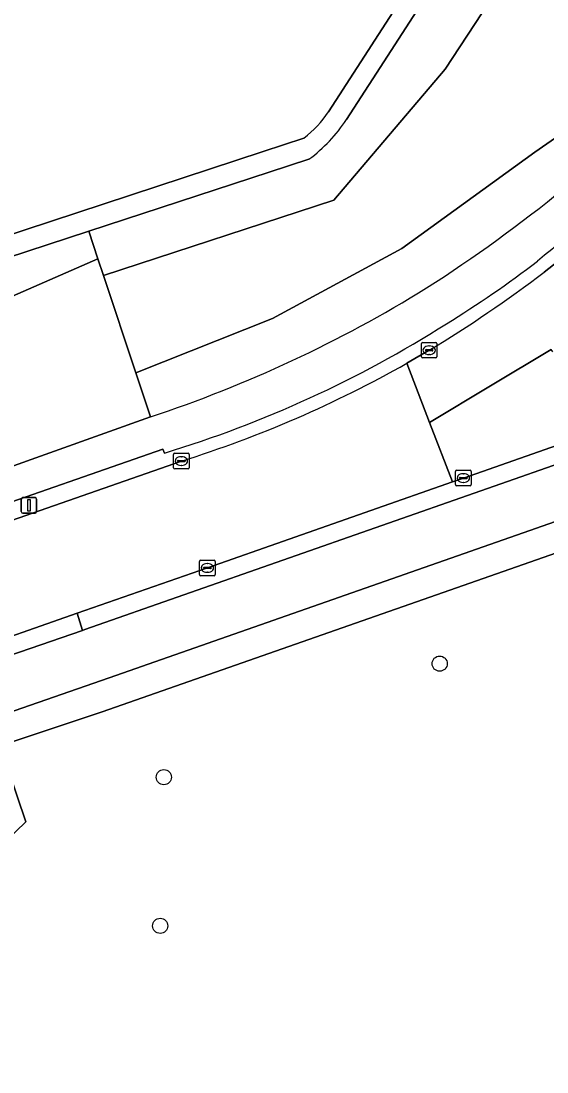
# Model space of a CAD drawing. Extents: x 159817 to 160765, y 380688 to 381638.
# Drawn here: x 160248.8 to 160282.7, y 380832.5 to 380900.2 of the extents above; entities that cross this region are included whole.
import ezdxf

# ---------------------------------------------------------------- set-up
doc = ezdxf.new("R2010")
doc.units = 0
for name, color, linetype in [('IMGEO_Berm_open', 7, 'Continuous'), ('IMGEO_Boom', 7, 'Continuous'), ('IMGEO_Fietspad_gesloten', 7, 'Continuous'), ('IMGEO_Groenvoorziening', 7, 'Continuous'), ('IMGEO_Kolk', 7, 'Continuous'), ('IMGEO_Lichtmast', 7, 'Continuous'), ('IMGEO_Rijbaan_lokaal_gesloten', 7, 'Continuous'), ('IMGEO_Voetpad_halfverhard', 7, 'Continuous'), ('IMGEO_Voetpad_open', 7, 'Continuous')]:
    doc.layers.add(name, color=color, linetype=linetype)

msp = doc.modelspace()

# ---------------------------------------------------------------- linework, layer by layer
at = {"layer": 'IMGEO_Berm_open'}
for points in [[(160282.492, 380884.027), (160289.961, 380889.876)], [(160273.637, 380878.149), (160275.083, 380878.989)], [(160258.032, 380872.366), (160257.939, 380872.612), (160245.35, 380868.231), (160203.278, 380853.707)], [(160208.628, 380854.439), (160245.892, 380867.232), (160259.13, 380871.851)]]:
    msp.add_lwpolyline(points, dxfattribs=at)
for points in [[(160310.27, 380881.1), (160309.874, 380882.184), (160277.284, 380870.759), (160276.576, 380870.51), (160260.803, 380864.969), (160252.421, 380862.048), (160252.766, 380860.95), (160252.914, 380861.001)], [(160252.766, 380860.95), (160252.421, 380862.048), (160244.942, 380859.44), (160245.306, 380858.382)]]:
    msp.add_lwpolyline(points, close=True, dxfattribs=at)
for centre, radius, start, end in [((160352.623, 380799.996), 110.269, 124.8379, 129.79366), ((160238.818, 380941.242), 71.157, 301.68664, 307.41097), ((160231.732, 380950.709), 83.804, 301.15081, 307.27932), ((160236.468, 380943.381), 74.217, 286.89098, 302.36288), ((160236.72, 380943.328), 74.908, 287.40775, 299.52698)]:
    msp.add_arc(centre, radius, start, end, dxfattribs=at)
at = {"layer": 'IMGEO_Boom'}
for centre in [(160275.758, 380858.806), (160257.997, 380851.492), (160257.765, 380841.918)]:
    msp.add_circle(centre, 0.489, dxfattribs=at)
at = {"layer": 'IMGEO_Fietspad_gesloten'}
for points in [[(160312.936, 380882.064), (160310.27, 380881.1), (160252.914, 380861.001), (160252.766, 380860.95), (160245.306, 380858.382), (160241.26, 380856.971), (160194.251, 380840.623)], [(160185.448, 380834.002), (160214.797, 380844.116), (160254.484, 380857.89), (160313.244, 380878.473)], [(160257.134, 380874.691), (160244.449, 380870.167), (160212.621, 380859.165), (160209.034, 380857.925), (160202.886, 380855.8), (160196.659, 380853.844)], [(160203.278, 380853.707), (160245.35, 380868.231), (160257.939, 380872.612), (160258.032, 380872.366)]]:
    msp.add_lwpolyline(points, dxfattribs=at)
for centre, radius, start, end in [((160352.623, 380799.996), 110.269, 124.8379, 129.79366), ((160224.257, 380962.192), 94.009, 302.60474, 309.26249), ((160238.818, 380941.242), 71.157, 301.68664, 307.41097), ((160230.685, 380954.478), 84.057, 288.34027, 301.74714), ((160236.468, 380943.381), 74.217, 286.89098, 302.36288)]:
    msp.add_arc(centre, radius, start, end, dxfattribs=at)
at = {"layer": 'IMGEO_Groenvoorziening'}
for points in [[(160267.339, 380891.29), (160264.778, 380890.45), (160253.17, 380886.647), (160253.758, 380884.876), (160254.114, 380883.8), (160268.944, 380888.658), (160276.108, 380897.088), (160279.939, 380902.937), (160281.595, 380906.695), (160282.162, 380906.903), (160315.172, 380916.486), (160319.451, 380915.459), (160320.827, 380911.357), (160316.68, 380909.885), (160312.587, 380908.268), (160303.869, 380904.414), (160295.354, 380900.128), (160288.407, 380896.283), (160281.886, 380891.754), (160273.315, 380885.537), (160264.987, 380881.037), (160256.19, 380877.539), (160257.134, 380874.691)], [(160268.593, 380894.352), (160277.831, 380908.63)], [(160278.863, 380907.935), (160269.749, 380893.848)], [(160237.055, 380882.798), (160264.383, 380891.787), (160267.016, 380892.653)], [(160218.084, 380882.815), (160206.489, 380872.61), (160215.634, 380879.207), (160223.918, 380880.278), (160226.441, 380879.35), (160229.047, 380878.691), (160231.708, 380878.307), (160234.394, 380878.204), (160237.076, 380878.383), (160240.184, 380878.949), (160253.758, 380884.876), (160253.17, 380886.647), (160237.384, 380881.476)], [(160244.449, 380870.167), (160257.134, 380874.691), (160256.19, 380877.539), (160254.114, 380883.8), (160253.758, 380884.876), (160240.184, 380878.949)], [(160364.357, 380862.036), (160365.797, 380861.977), (160367.28, 380870.601), (160344.902, 380871.56), (160320.092, 380864.148), (160314.904, 380863.841), (160302.32, 380864.049), (160293.91, 380866.083), (160291.864, 380868.941), (160254.028, 380855.706), (160247.431, 380853.502), (160249.122, 380848.609), (160246.491, 380846.097)]]:
    msp.add_lwpolyline(points, dxfattribs=at)
for points in [[(160254.114, 380883.8), (160256.19, 380877.539), (160264.987, 380881.037), (160273.315, 380885.537), (160281.886, 380891.754), (160288.407, 380896.283), (160295.354, 380900.128), (160303.869, 380904.414), (160312.587, 380908.268), (160316.68, 380909.885), (160320.827, 380911.357), (160319.451, 380915.459), (160315.172, 380916.486), (160282.162, 380906.903), (160281.595, 380906.695), (160279.939, 380902.937), (160276.108, 380897.088), (160268.944, 380888.658)], [(160230.145, 380847.428), (160231.354, 380843.836), (160231.909, 380843.599), (160233.078, 380843.305), (160234.579, 380843.289), (160237.598, 380844.027), (160240.251, 380844.964), (160241.397, 380845.541), (160242.759, 380845.884), (160244.318, 380845.749), (160244.739, 380845.527), (160245.207, 380845.446), (160245.678, 380845.514), (160246.127, 380845.74), (160246.491, 380846.097), (160249.122, 380848.609), (160247.431, 380853.502)]]:
    msp.add_lwpolyline(points, close=True, dxfattribs=at)
for centre, radius, start, end in [((160263.237, 380897.742), 6.339, 306.59785, 327.66763), ((160261.696, 380899.021), 9.571, 306.12684, 327.28591), ((160224.257, 380962.192), 94.009, 302.60474, 309.26249), ((160230.685, 380954.478), 84.057, 288.34027, 301.74714)]:
    msp.add_arc(centre, radius, start, end, dxfattribs=at)
at = {"layer": 'IMGEO_Kolk'}
for p, q in [((160274.581, 380878.564), (160274.581, 380879.416)), ((160274.656, 380879.49), (160275.508, 380879.49)), ((160274.84, 380878.984), (160274.84, 380878.996)), ((160275.278, 380878.947), (160274.88, 380878.947)), ((160274.883, 380879.033), (160275.281, 380879.033)), ((160275.069, 380879.27), (160275.094, 380879.27)), ((160275.324, 380878.996), (160275.324, 380878.984)), ((160275.582, 380879.416), (160275.582, 380878.564)), ((160275.508, 380878.49), (160274.656, 380878.49)), ((160275.092, 380878.71), (160275.067, 380878.71)), ((160258.629, 380871.426), (160258.629, 380872.278)), ((160258.704, 380872.352), (160259.556, 380872.352)), ((160259.117, 380872.132), (160259.142, 380872.132)), ((160259.63, 380872.278), (160259.63, 380871.426)), ((160258.888, 380871.846), (160258.888, 380871.858)), ((160259.326, 380871.809), (160258.928, 380871.809)), ((160258.931, 380871.895), (160259.329, 380871.895)), ((160259.14, 380871.572), (160259.115, 380871.572)), ((160259.372, 380871.858), (160259.372, 380871.846)), ((160259.556, 380871.352), (160258.704, 380871.352)), ((160276.783, 380870.332), (160276.783, 380871.184)), ((160276.858, 380871.258), (160277.71, 380871.258)), ((160277.085, 380870.801), (160277.483, 380870.801)), ((160277.271, 380871.038), (160277.296, 380871.038)), ((160277.784, 380871.184), (160277.784, 380870.332)), ((160277.71, 380870.258), (160276.858, 380870.258)), ((160277.042, 380870.752), (160277.042, 380870.764)), ((160277.48, 380870.715), (160277.082, 380870.715)), ((160277.294, 380870.478), (160277.269, 380870.478)), ((160277.526, 380870.764), (160277.526, 380870.752)), ((160260.302, 380864.542), (160260.302, 380865.394)), ((160260.377, 380865.468), (160261.229, 380865.468)), ((160261.303, 380865.394), (160261.303, 380864.542)), ((160260.561, 380864.962), (160260.561, 380864.974)), ((160260.999, 380864.925), (160260.601, 380864.925)), ((160260.604, 380865.011), (160261.002, 380865.011)), ((160260.813, 380864.688), (160260.788, 380864.688)), ((160260.79, 380865.248), (160260.815, 380865.248)), ((160261.045, 380864.974), (160261.045, 380864.962)), ((160261.229, 380864.468), (160260.377, 380864.468))]:
    msp.add_line(p, q, dxfattribs=at)
for points in [[(160274.581, 380878.564), (160274.581, 380879.416)], [(160274.656, 380879.49), (160275.508, 380879.49)], [(160275.582, 380879.416), (160275.582, 380878.564)], [(160275.508, 380878.49), (160274.656, 380878.49)], [(160258.629, 380871.426), (160258.629, 380872.278)], [(160258.704, 380872.352), (160259.556, 380872.352)], [(160259.63, 380872.278), (160259.63, 380871.426)], [(160259.556, 380871.352), (160258.704, 380871.352)], [(160276.783, 380870.332), (160276.783, 380871.184)], [(160276.858, 380871.258), (160277.71, 380871.258)], [(160277.784, 380871.184), (160277.784, 380870.332)], [(160277.71, 380870.258), (160276.858, 380870.258)], [(160260.302, 380864.542), (160260.302, 380865.394)], [(160260.377, 380865.468), (160261.229, 380865.468)], [(160261.303, 380865.394), (160261.303, 380864.542)], [(160261.229, 380864.468), (160260.377, 380864.468)]]:
    msp.add_lwpolyline(points, dxfattribs=at)
for centre, radius, start, end in [((160274.658, 380879.414), 0.0765, 91.55205, 178.44795), ((160274.658, 380879.414), 0.0765, 91.55205, 178.44795), ((160274.88, 380878.993), 0.0403, 85.87752, 175.75265), ((160274.877, 380878.983), 0.0366, 178.93798, 274.71019), ((160275.281, 380878.99), 0.043, 264.86636, 352.45326), ((160275.285, 380878.995), 0.0386, 1.73085, 96.63898), ((160275.506, 380879.414), 0.0765, 1.55205, 88.44795), ((160275.506, 380879.414), 0.0765, 1.55205, 88.44795), ((160274.658, 380878.566), 0.0765, 181.55205, 268.44795), ((160274.658, 380878.566), 0.0765, 181.55205, 268.44795), ((160275.506, 380878.566), 0.0765, 271.55205, 358.44795), ((160275.506, 380878.566), 0.0765, 271.55205, 358.44795), ((160258.706, 380872.276), 0.0765, 91.55205, 178.44795), ((160258.706, 380872.276), 0.0765, 91.55205, 178.44795), ((160259.554, 380872.276), 0.0765, 1.55205, 88.44795), ((160259.554, 380872.276), 0.0765, 1.55205, 88.44795), ((160258.928, 380871.855), 0.0403, 85.87752, 175.75265), ((160258.925, 380871.845), 0.0366, 178.93798, 274.71019), ((160259.329, 380871.852), 0.043, 264.86636, 352.45326), ((160259.333, 380871.857), 0.0386, 1.73085, 96.63898), ((160258.706, 380871.428), 0.0765, 181.55205, 268.44795), ((160258.706, 380871.428), 0.0765, 181.55205, 268.44795), ((160259.554, 380871.428), 0.0765, 271.55205, 358.44795), ((160259.554, 380871.428), 0.0765, 271.55205, 358.44795), ((160276.86, 380871.182), 0.0765, 91.55205, 178.44795), ((160276.86, 380871.182), 0.0765, 91.55205, 178.44795), ((160277.082, 380870.761), 0.0403, 85.87752, 175.75265), ((160277.487, 380870.763), 0.0386, 1.73085, 96.63898), ((160277.708, 380871.182), 0.0765, 1.55205, 88.44795), ((160277.708, 380871.182), 0.0765, 1.55205, 88.44795), ((160276.86, 380870.334), 0.0765, 181.55205, 268.44795), ((160276.86, 380870.334), 0.0765, 181.55205, 268.44795), ((160277.079, 380870.751), 0.0366, 178.93798, 274.71019), ((160277.483, 380870.758), 0.043, 264.86636, 352.45326), ((160277.708, 380870.334), 0.0765, 271.55205, 358.44795), ((160277.708, 380870.334), 0.0765, 271.55205, 358.44795), ((160260.379, 380865.392), 0.0765, 91.55205, 178.44795), ((160260.379, 380865.392), 0.0765, 91.55205, 178.44795), ((160261.227, 380865.392), 0.0765, 1.55205, 88.44795), ((160261.227, 380865.392), 0.0765, 1.55205, 88.44795), ((160260.601, 380864.971), 0.0403, 85.87752, 175.75265), ((160260.598, 380864.961), 0.0366, 178.93798, 274.71019), ((160261.002, 380864.968), 0.043, 264.86636, 352.45326), ((160261.006, 380864.973), 0.0386, 1.73085, 96.63898), ((160260.379, 380864.544), 0.0765, 181.55205, 268.44795), ((160260.379, 380864.544), 0.0765, 181.55205, 268.44795), ((160261.227, 380864.544), 0.0765, 271.55205, 358.44795), ((160261.227, 380864.544), 0.0765, 271.55205, 358.44795)]:
    msp.add_arc(centre, radius, start, end, dxfattribs=at)
for centre, major_axis, ratio, start_param, end_param in [((160275.068, 380878.99), (-0.387, 0.002), 0.722429, 4.712389, 7.853982), ((160275.093, 380878.99), (-0.39, 0.002), 0.717154, 1.570796, 4.712389), ((160259.116, 380871.852), (-0.387, 0.002), 0.722429, 4.712389, 7.853982), ((160259.141, 380871.852), (-0.39, 0.002), 0.717154, 1.570796, 4.712389), ((160277.27, 380870.758), (-0.387, 0.002), 0.722429, 4.712389, 7.853982), ((160277.295, 380870.758), (-0.39, 0.002), 0.717154, 1.570796, 4.712389), ((160260.789, 380864.968), (-0.387, 0.002), 0.722429, 4.712389, 7.853982), ((160260.814, 380864.968), (-0.39, 0.002), 0.717154, 1.570796, 4.712389)]:
    msp.add_ellipse(centre, major_axis=major_axis, ratio=ratio, start_param=start_param, end_param=end_param, dxfattribs=at)
at = {"layer": 'IMGEO_Lichtmast'}
for p, q in [((160248.92, 380869.496), (160249.71, 380869.496)), ((160249.71, 380869.496), (160248.92, 380869.496)), ((160248.82, 380868.596), (160248.82, 380869.396)), ((160248.82, 380869.396), (160248.82, 380868.596)), ((160249.81, 380869.396), (160249.81, 380868.596)), ((160249.81, 380868.596), (160249.81, 380869.396)), ((160249.71, 380868.496), (160248.92, 380868.496)), ((160248.92, 380868.496), (160249.71, 380868.496))]:
    msp.add_line(p, q, dxfattribs=at)
msp.add_lwpolyline([(160249.24, 380869.371), (160249.39, 380869.371), (160249.39, 380868.621), (160249.24, 380868.621), (160249.24, 380869.371)], dxfattribs=at)
for centre, start, end in [((160248.92, 380869.396), 90, 180), ((160248.92, 380869.396), 90, 180), ((160249.71, 380869.396), 0, 90), ((160249.71, 380869.396), 360, 90), ((160248.92, 380868.596), 180, 270), ((160248.92, 380868.596), 180, 270), ((160249.71, 380868.596), 270, 0), ((160249.71, 380868.596), 270, 0)]:
    msp.add_arc(centre, 0.1, start, end, dxfattribs=at)
at = {"layer": 'IMGEO_Rijbaan_lokaal_gesloten'}
for points in [[(160289.961, 380889.876), (160282.492, 380884.027)], [(160283.034, 380878.884), (160282.936, 380879.043), (160279.02, 380876.688), (160275.105, 380874.334), (160276.576, 380870.51), (160277.284, 380870.759), (160309.874, 380882.184), (160314.97, 380883.945), (160322.753, 380886.638)], [(160275.083, 380878.989), (160273.637, 380878.149), (160275.105, 380874.334), (160279.02, 380876.688), (160282.936, 380879.043)], [(160184.195, 380838.372), (160200.245, 380843.851), (160244.942, 380859.44), (160252.421, 380862.048), (160260.803, 380864.969), (160276.576, 380870.51), (160275.105, 380874.334), (160273.637, 380878.149)], [(160259.13, 380871.851), (160245.892, 380867.232), (160208.628, 380854.439)]]:
    msp.add_lwpolyline(points, dxfattribs=at)
for centre, radius, start, end in [((160231.732, 380950.709), 83.804, 301.15081, 307.27932), ((160236.72, 380943.328), 74.908, 287.40775, 299.52698)]:
    msp.add_arc(centre, radius, start, end, dxfattribs=at)
at = {"layer": 'IMGEO_Voetpad_halfverhard'}
for points in [[(160277.831, 380908.63), (160268.593, 380894.352)], [(160269.749, 380893.848), (160278.863, 380907.935)], [(160267.016, 380892.653), (160264.383, 380891.787), (160237.055, 380882.798)], [(160237.384, 380881.476), (160253.17, 380886.647), (160264.778, 380890.45), (160267.339, 380891.29)]]:
    msp.add_lwpolyline(points, dxfattribs=at)
for centre, radius, start, end in [((160263.237, 380897.742), 6.339, 306.59785, 327.66763), ((160261.696, 380899.021), 9.571, 306.12684, 327.28591)]:
    msp.add_arc(centre, radius, start, end, dxfattribs=at)
at = {"layer": 'IMGEO_Voetpad_open'}
for points in [[(160313.244, 380878.473), (160254.484, 380857.89), (160214.797, 380844.116), (160185.448, 380834.002)], [(160187.08, 380832.509), (160230.145, 380847.428), (160247.431, 380853.502), (160254.028, 380855.706), (160291.864, 380868.941), (160313.867, 380876.638)]]:
    msp.add_lwpolyline(points, dxfattribs=at)

doc.saveas('drawing.dxf')
